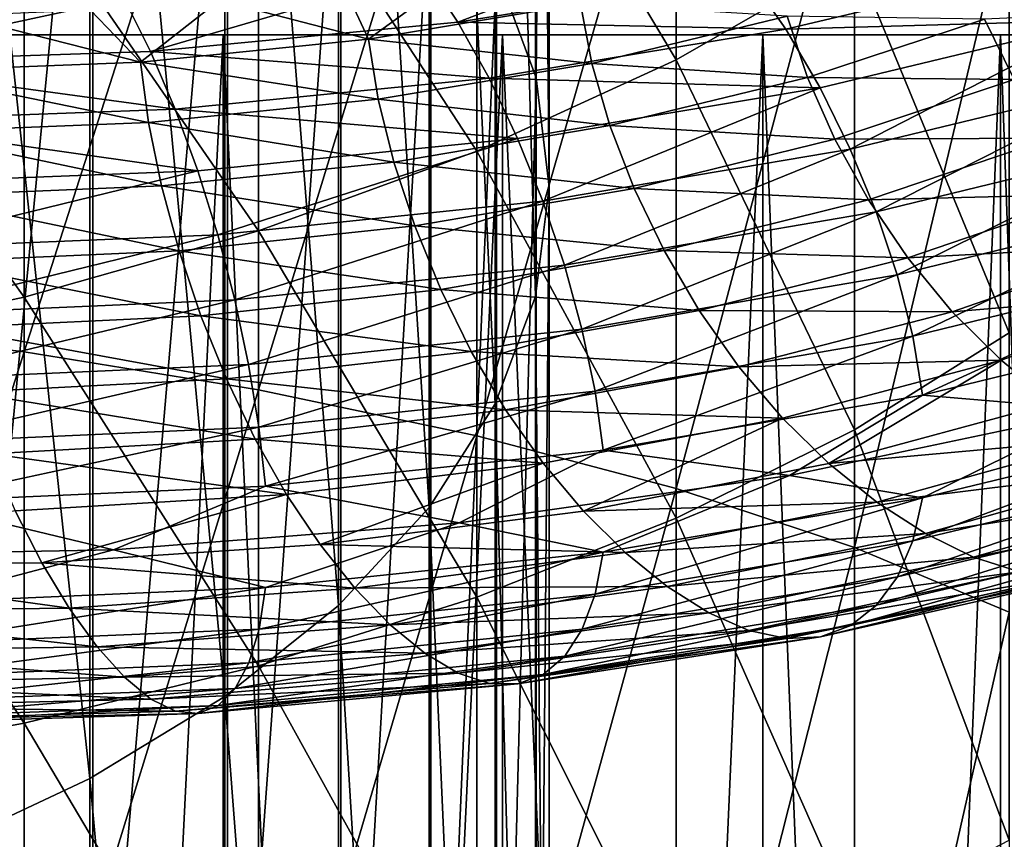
# Model space of a CAD drawing. Header units: metres. Extents: x -44 to 117, y -432 to 89.
# Tile 829 of 1056: x 5.62 to 10.98, y -97.88 to -93.42. Entities that reach past the tile are written whole.
import ezdxf

# ---------------------------------------------------------------- set-up
doc = ezdxf.new("R2010")
doc.units = ezdxf.units.M
doc.layers.add('solid_125568', color=7, linetype='CONTINUOUS')

msp = doc.modelspace()

# ---------------------------------------------------------------- linework, layer by layer
at = {"layer": 'solid_125568'}
for points in [[(8.212955, -93.149376, 917.650391), (8.428726, -93.734444, 916.728455), (8.428726, -85.218338, 911.123474)], [(8.428726, -85.218338, 911.123474), (8.428726, -93.734444, 916.728455), (8.499991, -85.859856, 910.216736)], [(8.499991, -85.859856, 910.216736), (8.499991, -94.329597, 915.790649), (8.425529, -86.501259, 909.310181)], [(8.428726, -93.734444, 916.728455), (8.499991, -94.329597, 915.790649), (8.499991, -85.859856, 910.216736)], [(8.425529, -86.501259, 909.310181), (8.425529, -94.924637, 914.853027), (8.206614, -87.131538, 908.419312)], [(8.499991, -94.329597, 915.790649), (8.425529, -94.924637, 914.853027), (8.425529, -86.501259, 909.310181)], [(8.206614, -87.131538, 908.419312), (8.206614, -95.509369, 913.931641), (7.847002, -87.739899, 907.559509)], [(8.425529, -94.924637, 914.853027), (8.206614, -95.509369, 913.931641), (8.206614, -87.131538, 908.419312)], [(7.847002, -87.739899, 907.559509), (7.847002, -96.073753, 913.042297), (7.352857, -88.31591, 906.745361)], [(8.206614, -95.509369, 913.931641), (7.847002, -96.073753, 913.042297), (7.847002, -87.739899, 907.559509)], [(7.352857, -88.31591, 906.745361), (7.352857, -96.608131, 912.200256), (6.732651, -88.849678, 905.990906)], [(7.847002, -96.073753, 913.042297), (7.352857, -96.608131, 912.200256), (7.352857, -88.31591, 906.745361)], [(6.732651, -88.849678, 905.990906), (6.732651, -97.103333, 911.419983), (5.997018, -89.332085, 905.309082)], [(7.352857, -96.608131, 912.200256), (6.732651, -97.103333, 911.419983), (6.732651, -88.849678, 905.990906)], [(5.997018, -89.332085, 905.309082), (5.997018, -97.550865, 910.714783), (5.158569, -89.754822, 904.711609)], [(6.732651, -97.103333, 911.419983), (5.997018, -97.550865, 910.714783), (5.997018, -89.332085, 905.309082)], [(5.997018, -97.550865, 910.714783), (5.158569, -97.943054, 910.096741), (5.158569, -89.754822, 904.711609)], [(5.178002, -90.711006, 921.492676), (5.178002, -99.743416, 926.80481), (6.01434, -91.104485, 920.87262)], [(4.293628, -95.060318, 184.792084), (4.293628, -90.773773, 186.308319), (5.640489, -90.980545, 186.826462)], [(5.640489, -95.225334, 185.325012), (4.293628, -95.060318, 184.792084), (5.640489, -90.980545, 186.826462)], [(5.640489, -95.225334, 185.325012), (5.640489, -90.980545, 186.826462), (6.916417, -91.241913, 187.48143)], [(5.178002, -99.743416, 926.80481), (6.01434, -100.105247, 926.165771), (6.01434, -91.104485, 920.87262)], [(6.01434, -91.104485, 920.87262), (6.01434, -100.105247, 926.165771), (6.747565, -91.553154, 920.165649)], [(6.916417, -95.433914, 185.998642), (5.640489, -95.225334, 185.325012), (6.916417, -91.241913, 187.48143)], [(6.916417, -95.433914, 185.998642), (6.916417, -91.241913, 187.48143), (8.105368, -91.554573, 188.264954)], [(9.192389, -93.635696, 208.760162), (9.192389, -91.255013, 210.313873), (8.105368, -91.817795, 211.105652)], [(9.192389, -93.635696, 208.760162), (10.163809, -93.078209, 207.826996), (9.192389, -91.255013, 210.313873)], [(6.01434, -100.105247, 926.165771), (6.747565, -100.517822, 925.437134), (6.747565, -91.553154, 920.165649)], [(6.747565, -91.553154, 920.165649), (6.747565, -100.517822, 925.437134), (7.365107, -92.049301, 919.38385)], [(8.105368, -95.683434, 186.804504), (6.916417, -95.433914, 185.998642), (8.105368, -91.554573, 188.264954)], [(8.105368, -95.683434, 186.804504), (8.105368, -91.554573, 188.264954), (9.192389, -91.914612, 189.167191)], [(8.105368, -94.133896, 209.594101), (8.105368, -91.817795, 211.105652), (6.916417, -92.306534, 211.793259)], [(8.105368, -94.133896, 209.594101), (9.192389, -93.635696, 208.760162), (8.105368, -91.817795, 211.105652)], [(9.192389, -95.970764, 187.732452), (8.105368, -95.683434, 186.804504), (9.192389, -91.914612, 189.167191)], [(9.192389, -95.970764, 187.732452), (9.192389, -91.914612, 189.167191), (10.163809, -92.317497, 190.176788)], [(6.747565, -100.517822, 925.437134), (7.365107, -100.974068, 924.631409), (7.365107, -92.049301, 919.38385)], [(7.365107, -92.049301, 919.38385), (7.365107, -100.974068, 924.631409), (7.856378, -92.584442, 918.540588)], [(6.916417, -94.566551, 210.318314), (6.916417, -92.306534, 211.793259), (5.640489, -92.71508, 212.368042)], [(6.916417, -94.566551, 210.318314), (8.105368, -94.133896, 209.594101), (6.916417, -92.306534, 211.793259)], [(10.163809, -96.29229, 188.770844), (9.192389, -95.970764, 187.732452), (10.163809, -92.317497, 190.176788)], [(10.163809, -96.29229, 188.770844), (10.163809, -92.317497, 190.176788), (11.007415, -92.758163, 191.281067)], [(11.007415, -95.12355, 205.359924), (11.007415, -92.468437, 206.806305), (10.163809, -93.078209, 207.826996)], [(7.365107, -100.974068, 924.631409), (7.856378, -101.466164, 923.762329), (7.856378, -92.584442, 918.540588)], [(7.856378, -92.584442, 918.540588), (7.856378, -101.466164, 923.762329), (8.212955, -93.149376, 917.650391)], [(5.640489, -94.928207, 210.923691), (5.640489, -92.71508, 212.368042), (4.293628, -93.038292, 212.822769)], [(5.640489, -94.928207, 210.923691), (6.916417, -94.566551, 210.318314), (5.640489, -92.71508, 212.368042)], [(11.007415, -96.643967, 189.906586), (10.163809, -96.29229, 188.770844), (11.007415, -92.758163, 191.281067)], [(7.819808, -93.152847, 900.682495), (9.366618, -92.909653, 901.629333), (8.0022, -93.430565, 900.449463)], [(9.366618, -92.909653, 901.629333), (9.585118, -93.175262, 901.413818), (8.0022, -93.430565, 900.449463)], [(4.293628, -95.214325, 211.402618), (5.640489, -94.928207, 210.923691), (4.293628, -93.038292, 212.822769)], [(10.163809, -95.650429, 206.425766), (10.163809, -93.078209, 207.826996), (9.192389, -93.635696, 208.760162)], [(9.585118, -93.175262, 901.413818), (11.295938, -93.113365, 902.361145), (9.78995, -93.469696, 901.241699)], [(9.78995, -93.469696, 901.241699), (11.295938, -93.113365, 902.361145), (11.511035, -93.420044, 902.255615)], [(10.163809, -95.650429, 206.425766), (11.007415, -95.12355, 205.359924), (10.163809, -93.078209, 207.826996)], [(6.1842, -93.30265, 899.877014), (7.819808, -93.152847, 900.682495), (6.328412, -93.590363, 899.629883)], [(7.819808, -93.152847, 900.682495), (8.0022, -93.430565, 900.449463), (6.328412, -93.590363, 899.629883)], [(7.515384, -93.52327, 905.373474), (8.038377, -93.142891, 905.610718), (7.382962, -93.238579, 905.126404)], [(7.515384, -93.52327, 905.373474), (8.671852, -93.330505, 906.282532), (8.038377, -93.142891, 905.610718)], [(7.856378, -101.466164, 923.762329), (8.212955, -101.985657, 922.844849), (8.212955, -93.149376, 917.650391)], [(8.0022, -93.430565, 900.449463), (9.585118, -93.175262, 901.413818), (9.78995, -93.469696, 901.241699)], [(8.212955, -93.149376, 917.650391), (8.212955, -101.985657, 922.844849), (8.428726, -93.734444, 916.728455)], [(7.515384, -93.52327, 905.373474), (7.382962, -93.238579, 905.126404), (6.70236, -93.313263, 904.675415)], [(4.477687, -93.352806, 899.220398), (6.1842, -93.30265, 899.877014), (4.582066, -93.648254, 898.962769)], [(6.1842, -93.30265, 899.877014), (6.328412, -93.590363, 899.629883), (4.582066, -93.648254, 898.962769)], [(6.273823, -93.648361, 904.571655), (6.70236, -93.313263, 904.675415), (6.001144, -93.365891, 904.260071)], [(6.273823, -93.648361, 904.571655), (7.515384, -93.52327, 905.373474), (6.70236, -93.313263, 904.675415)], [(8.732828, -93.655853, 906.409241), (8.671852, -93.330505, 906.282532), (7.515384, -93.52327, 905.373474)], [(8.732828, -93.655853, 906.409241), (9.797808, -93.398979, 907.4245), (8.671852, -93.330505, 906.282532)], [(6.273823, -93.648361, 904.571655), (6.001144, -93.365891, 904.260071), (5.281091, -93.395805, 903.880859)], [(11.034492, -93.742737, 908.69696), (11.887277, -93.368225, 909.91333), (10.871567, -93.414619, 908.634216)], [(4.961021, -93.700172, 903.884216), (6.273823, -93.648361, 904.571655), (5.281091, -93.395805, 903.880859)], [(6.328412, -93.590363, 899.629883), (8.0022, -93.430565, 900.449463), (8.173117, -93.736015, 900.260925)], [(8.0022, -93.430565, 900.449463), (9.78995, -93.469696, 901.241699), (8.173117, -93.736015, 900.260925)], [(9.908066, -93.732437, 907.515808), (9.797808, -93.398979, 907.4245), (8.732828, -93.655853, 906.409241)], [(9.78995, -93.469696, 901.241699), (11.511035, -93.420044, 902.255615), (9.976252, -93.787598, 901.118347)], [(9.908066, -93.732437, 907.515808), (10.871567, -93.414619, 908.634216), (9.797808, -93.398979, 907.4245)], [(11.034492, -93.742737, 908.69696), (10.871567, -93.414619, 908.634216), (9.908066, -93.732437, 907.515808)], [(9.976252, -93.787598, 901.118347), (11.511035, -93.420044, 902.255615), (10.141137, -94.121613, 901.044495)], [(11.511035, -93.420044, 902.255615), (11.701418, -93.74456, 902.197754), (10.141137, -94.121613, 901.044495)], [(5.119228, -93.5, 324.369781), (6.725083, -93.5, 325.034912), (5.119326, -125.699997, 324.369812)], [(5.119228, -93.5, 324.369781), (5.119241, -93.5, 353.630219), (6.725101, -93.5, 352.965057)], [(5.119228, -93.5, 324.369781), (6.725101, -93.5, 352.965057), (6.725083, -93.5, 325.034912)], [(6.725101, -93.5, 352.965057), (5.119241, -93.5, 353.630219), (5.119326, -125.699997, 353.630188)], [(6.725083, -93.5, 325.034912), (6.725198, -125.699997, 325.034973), (5.119326, -125.699997, 324.369812)], [(6.725101, -93.5, 352.965057), (5.119326, -125.699997, 353.630188), (6.725198, -125.699997, 352.965027)], [(6.725083, -93.5, 325.034912), (8.24653, -93.5, 325.875793), (6.725198, -125.699997, 325.034973)], [(6.725083, -93.5, 325.034912), (6.725101, -93.5, 352.965057), (8.246551, -93.5, 352.124207)], [(6.725083, -93.5, 325.034912), (8.246551, -93.5, 352.124207), (8.24653, -93.5, 325.875793)], [(6.725101, -93.5, 352.965057), (6.725198, -125.699997, 352.965027), (8.246497, -125.699997, 352.124237)], [(8.246551, -93.5, 352.124207), (6.725101, -93.5, 352.965057), (8.246497, -125.699997, 352.124237)], [(8.24653, -93.5, 325.875793), (8.246497, -125.699997, 325.875763), (6.725198, -125.699997, 325.034973)], [(8.173117, -93.736015, 900.260925), (9.78995, -93.469696, 901.241699), (9.976252, -93.787598, 901.118347)], [(9.664206, -93.5, 326.881714), (9.664092, -125.699997, 326.881622), (8.246497, -125.699997, 325.875763)], [(8.24653, -93.5, 325.875793), (9.664206, -93.5, 326.881714), (8.246497, -125.699997, 325.875763)], [(8.246551, -93.5, 352.124207), (8.246497, -125.699997, 352.124237), (9.664092, -125.699997, 351.118378)], [(8.24653, -93.5, 325.875793), (8.246551, -93.5, 352.124207), (9.664222, -93.5, 351.118286)], [(8.24653, -93.5, 325.875793), (9.664222, -93.5, 351.118286), (9.664206, -93.5, 326.881714)], [(9.664222, -93.5, 351.118286), (8.246551, -93.5, 352.124207), (9.664092, -125.699997, 351.118378)], [(10.960142, -93.5, 328.039825), (10.960155, -125.699997, 328.039856), (9.664092, -125.699997, 326.881622)], [(9.664206, -93.5, 326.881714), (10.960142, -93.5, 328.039825), (9.664092, -125.699997, 326.881622)], [(9.664222, -93.5, 351.118286), (9.664092, -125.699997, 351.118378), (10.960155, -125.699997, 349.960144)], [(9.664206, -93.5, 326.881714), (9.664222, -93.5, 351.118286), (10.960155, -93.5, 349.960144)], [(9.664206, -93.5, 326.881714), (10.960155, -93.5, 349.960144), (10.960142, -93.5, 328.039825)], [(10.960155, -93.5, 349.960144), (9.664222, -93.5, 351.118286), (10.960155, -125.699997, 349.960144)], [(10.960142, -93.5, 328.039825), (12.118269, -93.5, 329.335754), (10.960155, -125.699997, 328.039856)], [(10.960142, -93.5, 328.039825), (10.960155, -93.5, 349.960144), (12.118285, -93.5, 348.664215)], [(10.960142, -93.5, 328.039825), (12.118285, -93.5, 348.664215), (12.118269, -93.5, 329.335754)], [(12.118269, -93.5, 329.335754), (12.118388, -125.699997, 329.335907), (10.960155, -125.699997, 328.039856)], [(10.960155, -93.5, 349.960144), (10.960155, -125.699997, 349.960144), (12.118388, -125.699997, 348.664093)], [(12.118285, -93.5, 348.664215), (10.960155, -93.5, 349.960144), (12.118388, -125.699997, 348.664093)], [(7.568223, -93.850418, 905.494812), (7.515384, -93.52327, 905.373474), (6.273823, -93.648361, 904.571655)], [(7.568223, -93.850418, 905.494812), (8.732828, -93.655853, 906.409241), (7.515384, -93.52327, 905.373474)], [(4.582066, -93.648254, 898.962769), (6.328412, -93.590363, 899.629883), (6.463472, -93.9049, 899.42804)], [(6.328412, -93.590363, 899.629883), (8.173117, -93.736015, 900.260925), (6.463472, -93.9049, 899.42804)], [(4.582066, -93.648254, 898.962769), (6.463472, -93.9049, 899.42804), (4.679722, -93.96981, 898.750977)], [(6.317929, -93.977036, 904.688538), (6.273823, -93.648361, 904.571655), (4.961021, -93.700172, 903.884216)], [(6.317929, -93.977036, 904.688538), (7.568223, -93.850418, 905.494812), (6.273823, -93.648361, 904.571655)], [(8.83114, -93.993828, 906.490906), (8.732828, -93.655853, 906.409241), (7.568223, -93.850418, 905.494812)], [(9.192389, -96.132133, 207.400223), (9.192389, -93.635696, 208.760162), (8.105368, -94.133896, 209.594101)], [(8.83114, -93.993828, 906.490906), (9.908066, -93.732437, 907.515808), (8.732828, -93.655853, 906.409241)], [(9.192389, -96.132133, 207.400223), (10.163809, -95.650429, 206.425766), (9.192389, -93.635696, 208.760162)], [(4.995892, -94.03006, 903.997559), (6.317929, -93.977036, 904.688538), (4.961021, -93.700172, 903.884216)], [(6.463472, -93.9049, 899.42804), (8.173117, -93.736015, 900.260925), (8.328512, -94.063576, 900.122437)], [(8.173117, -93.736015, 900.260925), (9.976252, -93.787598, 901.118347), (8.328512, -94.063576, 900.122437)], [(8.212955, -101.985657, 922.844849), (8.428726, -102.523666, 921.894714), (8.428726, -93.734444, 916.728455)], [(8.428726, -93.734444, 916.728455), (8.428726, -102.523666, 921.894714), (8.499991, -94.329597, 915.790649)], [(10.056606, -94.068054, 907.56427), (9.908066, -93.732437, 907.515808), (8.83114, -93.993828, 906.490906)], [(10.056606, -94.068054, 907.56427), (11.034492, -93.742737, 908.69696), (9.908066, -93.732437, 907.515808)], [(11.235492, -94.062698, 908.718811), (11.034492, -93.742737, 908.69696), (10.056606, -94.068054, 907.56427)], [(10.141137, -94.121613, 901.044495), (11.701418, -93.74456, 902.197754), (10.282115, -94.46386, 901.019775)], [(11.701418, -93.74456, 902.197754), (11.864168, -94.079163, 902.186829), (10.282115, -94.46386, 901.019775)], [(8.328512, -94.063576, 900.122437), (9.976252, -93.787598, 901.118347), (8.466034, -94.405739, 900.035095)], [(9.976252, -93.787598, 901.118347), (10.141137, -94.121613, 901.044495), (8.466034, -94.405739, 900.035095)], [(7.653465, -94.192383, 905.568054), (7.568223, -93.850418, 905.494812), (6.317929, -93.977036, 904.688538)], [(7.653465, -94.192383, 905.568054), (8.83114, -93.993828, 906.490906), (7.568223, -93.850418, 905.494812)], [(4.679722, -93.96981, 898.750977), (6.463472, -93.9049, 899.42804), (6.586198, -94.240402, 899.277405)], [(6.463472, -93.9049, 899.42804), (8.328512, -94.063576, 900.122437), (6.586198, -94.240402, 899.277405)], [(4.679722, -93.96981, 898.750977), (6.586198, -94.240402, 899.277405), (4.768371, -94.311447, 898.591309)], [(6.389136, -94.322403, 904.7547), (6.317929, -93.977036, 904.688538), (4.995892, -94.03006, 903.997559)], [(6.389136, -94.322403, 904.7547), (7.653465, -94.192383, 905.568054), (6.317929, -93.977036, 904.688538)], [(5.052255, -94.378212, 904.058105), (6.389136, -94.322403, 904.7547), (4.995892, -94.03006, 903.997559)], [(8.963593, -94.336235, 906.526489), (8.83114, -93.993828, 906.490906), (7.653465, -94.192383, 905.568054)], [(8.963593, -94.336235, 906.526489), (10.056606, -94.068054, 907.56427), (8.83114, -93.993828, 906.490906)], [(6.586198, -94.240402, 899.277405), (8.328512, -94.063576, 900.122437), (6.694794, -94.589279, 899.17926)], [(8.328512, -94.063576, 900.122437), (8.466034, -94.405739, 900.035095), (6.694794, -94.589279, 899.17926)], [(10.239845, -94.397812, 907.568604), (10.056606, -94.068054, 907.56427), (8.963593, -94.336235, 906.526489)], [(10.239845, -94.397812, 907.568604), (11.235492, -94.062698, 908.718811), (10.056606, -94.068054, 907.56427)], [(11.470682, -94.366676, 908.698242), (11.235492, -94.062698, 908.718811), (10.239845, -94.397812, 907.568604)], [(10.282115, -94.46386, 901.019775), (11.864168, -94.079163, 902.186829), (10.396511, -94.806526, 901.043701)], [(11.864168, -94.079163, 902.186829), (11.996197, -94.416145, 902.222168), (10.396511, -94.806526, 901.043701)], [(8.105368, -96.562607, 208.271057), (8.105368, -94.133896, 209.594101), (6.916417, -94.566551, 210.318314)], [(8.105368, -96.562607, 208.271057), (9.192389, -96.132133, 207.400223), (8.105368, -94.133896, 209.594101)], [(8.466034, -94.405739, 900.035095), (10.141137, -94.121613, 901.044495), (8.583644, -94.754555, 899.998718)], [(10.141137, -94.121613, 901.044495), (10.282115, -94.46386, 901.019775), (8.583644, -94.754555, 899.998718)], [(7.768322, -94.540802, 905.592529), (7.653465, -94.192383, 905.568054), (6.389136, -94.322403, 904.7547)], [(7.768322, -94.540802, 905.592529), (8.963593, -94.336235, 906.526489), (7.653465, -94.192383, 905.568054)], [(4.768371, -94.311447, 898.591309), (6.586198, -94.240402, 899.277405), (4.846797, -94.665474, 898.485107)], [(6.586198, -94.240402, 899.277405), (6.694794, -94.589279, 899.17926), (4.846797, -94.665474, 898.485107)], [(6.485095, -94.675987, 904.769714), (6.389136, -94.322403, 904.7547), (5.052255, -94.378212, 904.058105)], [(6.485095, -94.675987, 904.769714), (7.768322, -94.540802, 905.592529), (6.389136, -94.322403, 904.7547)], [(9.126975, -94.674896, 906.515137), (8.963593, -94.336235, 906.526489), (7.768322, -94.540802, 905.592529)], [(8.499991, -94.329597, 915.790649), (8.499991, -103.070953, 920.928162), (8.425529, -94.924637, 914.853027)], [(8.428726, -102.523666, 921.894714), (8.499991, -103.070953, 920.928162), (8.499991, -94.329597, 915.790649)], [(9.126975, -94.674896, 906.515137), (10.239845, -94.397812, 907.568604), (8.963593, -94.336235, 906.526489)], [(5.128226, -94.736031, 904.065552), (6.485095, -94.675987, 904.769714), (5.052255, -94.378212, 904.058105)], [(6.694794, -94.589279, 899.17926), (8.466034, -94.405739, 900.035095), (6.787701, -94.943489, 899.133545)], [(8.466034, -94.405739, 900.035095), (8.583644, -94.754555, 899.998718), (6.787701, -94.943489, 899.133545)], [(10.45423, -94.713715, 907.527649), (10.239845, -94.397812, 907.568604), (9.126975, -94.674896, 906.515137)], [(10.45423, -94.713715, 907.527649), (11.470682, -94.366676, 908.698242), (10.239845, -94.397812, 907.568604)], [(11.73632, -94.646797, 908.633789), (11.470682, -94.366676, 908.698242), (10.45423, -94.713715, 907.527649)], [(8.583644, -94.754555, 899.998718), (10.282115, -94.46386, 901.019775), (8.679111, -95.102097, 900.013062)], [(10.282115, -94.46386, 901.019775), (10.396511, -94.806526, 901.043701), (8.679111, -95.102097, 900.013062)], [(10.396511, -94.806526, 901.043701), (11.996197, -94.416145, 902.222168), (10.481579, -95.141792, 901.115662)], [(11.996197, -94.416145, 902.222168), (12.094349, -94.747818, 902.302856), (10.481579, -95.141792, 901.115662)], [(6.916417, -96.936447, 209.027298), (6.916417, -94.566551, 210.318314), (5.640489, -94.928207, 210.923691)], [(7.909981, -94.887344, 905.567444), (7.768322, -94.540802, 905.592529), (6.485095, -94.675987, 904.769714)], [(6.916417, -96.936447, 209.027298), (8.105368, -96.562607, 208.271057), (6.916417, -94.566551, 210.318314)], [(7.909981, -94.887344, 905.567444), (9.126975, -94.674896, 906.515137), (7.768322, -94.540802, 905.592529)], [(4.846797, -94.665474, 898.485107), (6.694794, -94.589279, 899.17926), (4.913935, -95.023819, 898.432434)], [(6.694794, -94.589279, 899.17926), (6.787701, -94.943489, 899.133545), (4.913935, -95.023819, 898.432434)], [(6.603426, -95.029305, 904.733032), (6.485095, -94.675987, 904.769714), (5.128226, -94.736031, 904.065552)], [(6.603426, -95.029305, 904.733032), (7.909981, -94.887344, 905.567444), (6.485095, -94.675987, 904.769714)], [(9.3181, -95.001617, 906.455933), (9.126975, -94.674896, 906.515137), (7.909981, -94.887344, 905.567444)], [(9.3181, -95.001617, 906.455933), (10.45423, -94.713715, 907.527649), (9.126975, -94.674896, 906.515137)], [(10.696363, -95.00769, 907.440247), (11.73632, -94.646797, 908.633789), (10.45423, -94.713715, 907.527649)], [(12.028076, -94.895988, 908.52533), (11.73632, -94.646797, 908.633789), (10.696363, -95.00769, 907.440247)], [(10.696363, -95.00769, 907.440247), (10.45423, -94.713715, 907.527649), (9.3181, -95.001617, 906.455933)], [(5.221888, -95.094917, 904.019592), (6.603426, -95.029305, 904.733032), (5.128226, -94.736031, 904.065552)], [(6.787701, -94.943489, 899.133545), (8.583644, -94.754555, 899.998718), (6.863157, -95.295013, 899.140137)], [(8.583644, -94.754555, 899.998718), (8.679111, -95.102097, 900.013062), (6.863157, -95.295013, 899.140137)], [(10.481579, -95.141792, 901.115662), (12.094349, -94.747818, 902.302856), (10.534581, -95.461845, 901.235168)], [(12.094349, -94.747818, 902.302856), (12.155478, -95.06649, 902.42804), (10.534581, -95.461845, 901.235168)], [(8.679111, -95.102097, 900.013062), (10.396511, -94.806526, 901.043701), (8.750133, -95.44043, 900.077759)], [(10.396511, -94.806526, 901.043701), (10.481579, -95.141792, 901.115662), (8.750133, -95.44043, 900.077759)], [(8.075665, -95.223663, 905.492188), (7.909981, -94.887344, 905.567444), (6.603426, -95.029305, 904.733032)], [(8.075665, -95.223663, 905.492188), (9.3181, -95.001617, 906.455933), (7.909981, -94.887344, 905.567444)], [(5.640489, -97.24894, 209.65947), (5.640489, -94.928207, 210.923691), (4.293628, -95.214325, 211.402618)], [(4.913935, -95.023819, 898.432434), (6.787701, -94.943489, 899.133545), (4.968515, -95.378403, 898.433411)], [(6.787701, -94.943489, 899.133545), (6.863157, -95.295013, 899.140137), (4.968515, -95.378403, 898.433411)], [(5.640489, -97.24894, 209.65947), (6.916417, -96.936447, 209.027298), (5.640489, -94.928207, 210.923691)], [(8.425529, -94.924637, 914.853027), (8.425529, -103.618134, 919.961792), (8.206614, -95.509369, 913.931641)], [(8.499991, -103.070953, 920.928162), (8.425529, -103.618134, 919.961792), (8.425529, -94.924637, 914.853027)], [(10.962323, -95.272446, 907.306702), (12.028076, -94.895988, 908.52533), (10.696363, -95.00769, 907.440247)], [(11.245738, -95.50383, 907.131531), (12.028076, -94.895988, 908.52533), (10.962323, -95.272446, 907.306702)], [(9.533956, -95.308174, 906.347961), (9.3181, -95.001617, 906.455933), (8.075665, -95.223663, 905.492188)], [(9.533956, -95.308174, 906.347961), (10.696363, -95.00769, 907.440247), (9.3181, -95.001617, 906.455933)], [(6.741794, -95.373871, 904.644287), (6.603426, -95.029305, 904.733032), (5.221888, -95.094917, 904.019592)], [(6.741794, -95.373871, 904.644287), (8.075665, -95.223663, 905.492188), (6.603426, -95.029305, 904.733032)], [(10.962323, -95.272446, 907.306702), (10.696363, -95.00769, 907.440247), (9.533956, -95.308174, 906.347961)], [(4.293628, -99.453629, 183.620697), (4.293628, -95.060318, 184.792084), (5.640489, -95.225334, 185.325012)], [(5.331367, -95.446281, 903.919983), (6.741794, -95.373871, 904.644287), (5.221888, -95.094917, 904.019592)], [(6.863157, -95.295013, 899.140137), (8.679111, -95.102097, 900.013062), (6.919324, -95.635857, 899.199036)], [(8.679111, -95.102097, 900.013062), (8.750133, -95.44043, 900.077759), (6.919324, -95.635857, 899.199036)], [(10.534581, -95.461845, 901.235168), (12.155478, -95.06649, 902.42804), (11.500179, -95.543236, 902.069275)], [(8.750133, -95.44043, 900.077759), (10.481579, -95.141792, 901.115662), (8.794408, -95.761642, 900.192505)], [(10.481579, -95.141792, 901.115662), (10.534581, -95.461845, 901.235168), (8.794408, -95.761642, 900.192505)], [(11.007415, -97.88504, 204.128723), (11.007415, -95.12355, 205.359924), (10.163809, -95.650429, 206.425766)], [(4.293628, -97.49617, 210.159576), (5.640489, -97.24894, 209.65947), (4.293628, -95.214325, 211.402618)], [(5.640489, -99.575844, 184.165024), (4.293628, -99.453629, 183.620697), (5.640489, -95.225334, 185.325012)], [(5.640489, -99.575844, 184.165024), (5.640489, -95.225334, 185.325012), (6.916417, -95.433914, 185.998642)], [(8.262781, -95.541374, 905.366272), (8.075665, -95.223663, 905.492188), (6.741794, -95.373871, 904.644287)], [(8.262781, -95.541374, 905.366272), (9.533956, -95.308174, 906.347961), (8.075665, -95.223663, 905.492188)], [(4.968515, -95.378403, 898.433411), (6.863157, -95.295013, 899.140137), (5.009184, -95.72113, 898.488037)], [(6.863157, -95.295013, 899.140137), (6.919324, -95.635857, 899.199036), (5.009184, -95.72113, 898.488037)], [(9.771076, -95.587067, 906.191833), (9.533956, -95.308174, 906.347961), (8.262781, -95.541374, 905.366272)], [(9.771076, -95.587067, 906.191833), (10.962323, -95.272446, 907.306702), (9.533956, -95.308174, 906.347961)], [(10.023782, -95.833809, 905.992737), (10.962323, -95.272446, 907.306702), (9.771076, -95.587067, 906.191833)], [(10.023782, -95.833809, 905.992737), (11.245738, -95.50383, 907.131531), (10.962323, -95.272446, 907.306702)], [(6.898051, -95.701187, 904.503113), (6.741794, -95.373871, 904.644287), (5.331367, -95.446281, 903.919983)], [(6.898051, -95.701187, 904.503113), (8.262781, -95.541374, 905.366272), (6.741794, -95.373871, 904.644287)], [(5.454991, -95.781517, 903.766541), (6.898051, -95.701187, 904.503113), (5.331367, -95.446281, 903.919983)], [(6.916417, -99.730331, 184.853088), (5.640489, -99.575844, 184.165024), (6.916417, -95.433914, 185.998642)], [(6.916417, -99.730331, 184.853088), (6.916417, -95.433914, 185.998642), (8.105368, -95.683434, 186.804504)], [(6.919324, -95.635857, 899.199036), (8.750133, -95.44043, 900.077759), (6.95437, -95.957993, 899.309998)], [(8.750133, -95.44043, 900.077759), (8.794408, -95.761642, 900.192505), (6.95437, -95.957993, 899.309998)], [(8.794408, -95.761642, 900.192505), (10.534581, -95.461845, 901.235168), (9.80896, -95.900581, 900.928406)], [(10.534581, -95.461845, 901.235168), (11.500179, -95.543236, 902.069275), (9.80896, -95.900581, 900.928406)], [(8.206614, -95.509369, 913.931641), (8.206614, -104.15583, 919.012207), (7.847002, -96.073753, 913.042297)], [(8.425529, -103.618134, 919.961792), (8.206614, -104.15583, 919.012207), (8.206614, -95.509369, 913.931641)], [(11.539446, -95.698509, 906.92041), (11.245738, -95.50383, 907.131531), (10.023782, -95.833809, 905.992737)], [(8.468356, -95.832817, 905.19043), (8.262781, -95.541374, 905.366272), (6.898051, -95.701187, 904.503113)], [(8.468356, -95.832817, 905.19043), (9.771076, -95.587067, 906.191833), (8.262781, -95.541374, 905.366272)], [(8.687468, -96.093201, 904.970337), (9.771076, -95.587067, 906.191833), (8.468356, -95.832817, 905.19043)], [(8.687468, -96.093201, 904.970337), (10.023782, -95.833809, 905.992737), (9.771076, -95.587067, 906.191833)], [(9.80896, -95.900581, 900.928406), (11.500179, -95.543236, 902.069275), (10.534919, -96.020996, 901.606384)], [(11.500179, -95.543236, 902.069275), (12.155917, -95.629677, 902.800476), (10.534919, -96.020996, 901.606384)], [(5.009184, -95.72113, 898.488037), (6.919324, -95.635857, 899.199036), (5.034599, -96.043938, 898.596252)], [(6.919324, -95.635857, 899.199036), (6.95437, -95.957993, 899.309998), (5.034599, -96.043938, 898.596252)], [(12.155917, -95.629677, 902.800476), (12.095407, -95.869415, 903.044861), (10.482453, -96.255165, 901.855042)], [(10.534919, -96.020996, 901.606384), (12.155917, -95.629677, 902.800476), (10.482453, -96.255165, 901.855042)], [(8.105368, -99.915146, 185.676193), (6.916417, -99.730331, 184.853088), (8.105368, -95.683434, 186.804504)], [(8.105368, -99.915146, 185.676193), (8.105368, -95.683434, 186.804504), (9.192389, -95.970764, 187.732452)], [(10.163809, -98.325699, 205.233002), (10.163809, -95.650429, 206.425766), (9.192389, -96.132133, 207.400223)], [(10.285645, -96.044708, 905.756897), (11.539446, -95.698509, 906.92041), (10.023782, -95.833809, 905.992737)], [(10.163809, -98.325699, 205.233002), (11.007415, -97.88504, 204.128723), (10.163809, -95.650429, 206.425766)], [(11.836289, -95.85318, 906.678894), (11.539446, -95.698509, 906.92041), (10.285645, -96.044708, 905.756897)], [(7.069753, -96.003441, 904.310547), (6.898051, -95.701187, 904.503113), (5.454991, -95.781517, 903.766541)], [(7.069753, -96.003441, 904.310547), (8.468356, -95.832817, 905.19043), (6.898051, -95.701187, 904.503113)], [(5.590869, -96.092697, 903.560486), (7.069753, -96.003441, 904.310547), (5.454991, -95.781517, 903.766541)], [(6.95437, -95.957993, 899.309998), (8.794408, -95.761642, 900.192505), (8.009981, -96.156837, 899.94751)], [(8.794408, -95.761642, 900.192505), (9.80896, -95.900581, 900.928406), (8.009981, -96.156837, 899.94751)], [(7.25279, -96.275581, 904.072693), (8.468356, -95.832817, 905.19043), (7.069753, -96.003441, 904.310547)], [(7.25279, -96.275581, 904.072693), (8.687468, -96.093201, 904.970337), (8.468356, -95.832817, 905.19043)], [(10.285645, -96.044708, 905.756897), (10.023782, -95.833809, 905.992737), (8.687468, -96.093201, 904.970337)], [(10.550245, -96.216064, 905.490479), (11.836289, -95.85318, 906.678894), (10.285645, -96.044708, 905.756897)], [(12.129273, -95.964493, 906.412842), (11.836289, -95.85318, 906.678894), (10.550245, -96.216064, 905.490479)], [(8.009981, -96.156837, 899.94751), (9.80896, -95.900581, 900.928406), (8.79464, -96.317261, 900.562744)], [(9.80896, -95.900581, 900.928406), (10.534919, -96.020996, 901.606384), (8.79464, -96.317261, 900.562744)], [(12.095407, -95.869415, 903.044861), (11.997935, -96.073257, 903.318787), (10.398, -96.451424, 902.136292)], [(10.482453, -96.255165, 901.855042), (12.095407, -95.869415, 903.044861), (10.398, -96.451424, 902.136292)], [(5.034599, -96.043938, 898.596252), (6.95437, -95.957993, 899.309998), (6.126287, -96.304825, 899.13623)], [(6.95437, -95.957993, 899.309998), (8.009981, -96.156837, 899.94751), (6.126287, -96.304825, 899.13623)], [(10.811335, -96.34417, 905.19989), (12.129273, -95.964493, 906.412842), (10.550245, -96.216064, 905.490479)], [(12.411613, -96.028999, 906.128174), (12.129273, -95.964493, 906.412842), (10.811335, -96.34417, 905.19989)], [(5.735754, -96.374565, 903.308228), (7.069753, -96.003441, 904.310547), (5.590869, -96.092697, 903.560486)], [(5.735754, -96.374565, 903.308228), (7.25279, -96.275581, 904.072693), (7.069753, -96.003441, 904.310547)], [(9.192389, -100.127953, 186.624023), (8.105368, -99.915146, 185.676193), (9.192389, -95.970764, 187.732452)], [(10.534919, -96.020996, 901.606384), (10.482453, -96.255165, 901.855042), (8.750813, -96.5466, 900.815125)], [(8.79464, -96.317261, 900.562744), (10.534919, -96.020996, 901.606384), (8.750813, -96.5466, 900.815125)], [(9.192389, -100.127953, 186.624023), (9.192389, -95.970764, 187.732452), (10.163809, -96.29229, 188.770844)], [(5.034599, -96.043938, 898.596252), (6.126287, -96.304825, 899.13623), (4.165094, -96.340096, 898.494751)], [(7.847002, -96.073753, 913.042297), (7.847002, -104.674828, 918.095642), (7.352857, -96.608131, 912.200256)], [(8.206614, -104.15583, 919.012207), (7.847002, -104.674828, 918.095642), (7.847002, -96.073753, 913.042297)], [(8.9145, -96.318489, 904.712769), (10.285645, -96.044708, 905.756897), (8.687468, -96.093201, 904.970337)], [(10.550245, -96.216064, 905.490479), (10.285645, -96.044708, 905.756897), (8.9145, -96.318489, 904.712769)], [(11.997935, -96.073257, 903.318787), (11.866529, -96.237488, 903.615356), (10.284166, -96.6063, 902.442993)], [(10.398, -96.451424, 902.136292), (11.997935, -96.073257, 903.318787), (10.284166, -96.6063, 902.442993)], [(11.062901, -96.425217, 904.891785), (12.411613, -96.028999, 906.128174), (10.811335, -96.34417, 905.19989)], [(4.152955, -96.384499, 902.684021), (5.735754, -96.374565, 903.308228), (5.590869, -96.092697, 903.560486)], [(8.9145, -96.318489, 904.712769), (8.687468, -96.093201, 904.970337), (7.25279, -96.275581, 904.072693)], [(6.126287, -96.304825, 899.13623), (8.009981, -96.156837, 899.94751), (6.954494, -96.510605, 899.679688)], [(8.009981, -96.156837, 899.94751), (8.79464, -96.317261, 900.562744), (6.954494, -96.510605, 899.679688)], [(9.192389, -98.728584, 206.242599), (9.192389, -96.132133, 207.400223), (8.105368, -96.562607, 208.271057)], [(9.192389, -98.728584, 206.242599), (10.163809, -98.325699, 205.233002), (9.192389, -96.132133, 207.400223)], [(9.143837, -96.504669, 904.424561), (10.550245, -96.216064, 905.490479), (8.9145, -96.318489, 904.712769)], [(10.811335, -96.34417, 905.19989), (10.550245, -96.216064, 905.490479), (9.143837, -96.504669, 904.424561)], [(7.44242, -96.513298, 903.796753), (7.25279, -96.275581, 904.072693), (5.735754, -96.374565, 903.308228)], [(7.44242, -96.513298, 903.796753), (8.9145, -96.318489, 904.712769), (7.25279, -96.275581, 904.072693)], [(10.482453, -96.255165, 901.855042), (10.398, -96.451424, 902.136292), (8.680334, -96.736305, 901.1026)], [(8.750813, -96.5466, 900.815125), (10.482453, -96.255165, 901.855042), (8.680334, -96.736305, 901.1026)], [(11.866529, -96.237488, 903.615356), (11.704193, -96.358406, 903.927734), (10.143538, -96.716309, 902.768127)], [(10.284166, -96.6063, 902.442993), (11.866529, -96.237488, 903.615356), (10.143538, -96.716309, 902.768127)], [(4.165094, -96.340096, 898.494751), (6.126287, -96.304825, 899.13623), (5.034614, -96.594109, 898.965698)], [(6.126287, -96.304825, 899.13623), (6.954494, -96.510605, 899.679688), (5.034614, -96.594109, 898.965698)], [(8.79464, -96.317261, 900.562744), (8.750813, -96.5466, 900.815125), (6.919805, -96.735909, 899.93512)], [(6.954494, -96.510605, 899.679688), (8.79464, -96.317261, 900.562744), (6.919805, -96.735909, 899.93512)], [(9.143837, -96.504669, 904.424561), (8.9145, -96.318489, 904.712769), (7.44242, -96.513298, 903.796753)], [(10.163809, -100.366089, 187.684631), (9.192389, -100.127953, 186.624023), (10.163809, -96.29229, 188.770844)], [(10.163809, -100.366089, 187.684631), (10.163809, -96.29229, 188.770844), (11.007415, -96.643967, 189.906586)], [(5.885827, -96.622543, 903.017395), (5.735754, -96.374565, 903.308228), (4.152955, -96.384499, 902.684021)], [(4.261751, -96.640465, 902.382019), (5.885827, -96.622543, 903.017395), (4.152955, -96.384499, 902.684021)], [(5.885827, -96.622543, 903.017395), (7.44242, -96.513298, 903.796753), (5.735754, -96.374565, 903.308228)], [(9.370053, -96.647682, 904.112549), (10.811335, -96.34417, 905.19989), (9.143837, -96.504669, 904.424561)], [(11.062901, -96.425217, 904.891785), (10.811335, -96.34417, 905.19989), (9.370053, -96.647682, 904.112549)], [(11.704193, -96.358406, 903.927734), (11.513963, -96.432289, 904.249084), (9.978736, -96.777969, 903.104675)], [(10.143538, -96.716309, 902.768127), (11.704193, -96.358406, 903.927734), (9.978736, -96.777969, 903.104675)], [(9.587978, -96.743416, 903.783813), (11.062901, -96.425217, 904.891785), (9.370053, -96.647682, 904.112549)], [(11.298979, -96.455414, 904.572632), (11.062901, -96.425217, 904.891785), (9.587978, -96.743416, 903.783813)], [(11.513963, -96.432289, 904.249084), (11.298979, -96.455414, 904.572632), (9.792487, -96.787773, 903.445557)], [(9.978736, -96.777969, 903.104675), (11.513963, -96.432289, 904.249084), (9.792487, -96.787773, 903.445557)], [(7.633896, -96.712257, 903.48999), (9.143837, -96.504669, 904.424561), (7.44242, -96.513298, 903.796753)], [(9.370053, -96.647682, 904.112549), (9.143837, -96.504669, 904.424561), (7.633896, -96.712257, 903.48999)], [(10.398, -96.451424, 902.136292), (10.284166, -96.6063, 902.442993), (8.585362, -96.883095, 901.41803)], [(8.680334, -96.736305, 901.1026), (10.398, -96.451424, 902.136292), (8.585362, -96.883095, 901.41803)], [(9.792487, -96.787773, 903.445557), (11.298979, -96.455414, 904.572632), (9.587978, -96.743416, 903.783813)], [(6.954494, -96.510605, 899.679688), (6.919805, -96.735909, 899.93512), (5.009458, -96.816231, 899.223572)], [(5.034614, -96.594109, 898.965698), (6.954494, -96.510605, 899.679688), (5.009458, -96.816231, 899.223572)], [(7.633896, -96.712257, 903.48999), (7.44242, -96.513298, 903.796753), (5.885827, -96.622543, 903.017395)], [(8.750813, -96.5466, 900.815125), (8.680334, -96.736305, 901.1026), (6.8641, -96.920166, 900.227783)], [(6.919805, -96.735909, 899.93512), (8.750813, -96.5466, 900.815125), (6.8641, -96.920166, 900.227783)], [(7.352857, -96.608131, 912.200256), (7.352857, -105.166222, 917.227783), (6.732651, -97.103333, 911.419983)], [(8.105368, -99.088623, 207.144836), (8.105368, -96.562607, 208.271057), (6.916417, -96.936447, 209.027298)], [(7.847002, -104.674828, 918.095642), (7.352857, -105.166222, 917.227783), (7.352857, -96.608131, 912.200256)], [(8.105368, -99.088623, 207.144836), (9.192389, -98.728584, 206.242599), (8.105368, -96.562607, 208.271057)], [(10.284166, -96.6063, 902.442993), (10.143538, -96.716309, 902.768127), (8.468035, -96.983688, 901.754028)], [(8.585362, -96.883095, 901.41803), (10.284166, -96.6063, 902.442993), (8.468035, -96.983688, 901.754028)], [(6.03727, -96.832077, 902.695679), (5.885827, -96.622543, 903.017395), (4.261751, -96.640465, 902.382019)], [(4.371424, -96.858208, 902.049011), (6.03727, -96.832077, 902.695679), (4.261751, -96.640465, 902.382019)], [(6.03727, -96.832077, 902.695679), (7.633896, -96.712257, 903.48999), (5.885827, -96.622543, 903.017395)], [(7.82268, -96.868118, 903.15979), (9.370053, -96.647682, 904.112549), (7.633896, -96.712257, 903.48999)], [(9.587978, -96.743416, 903.783813), (9.370053, -96.647682, 904.112549), (7.82268, -96.868118, 903.15979)], [(11.007415, -100.626556, 188.844696), (10.163809, -100.366089, 187.684631), (11.007415, -96.643967, 189.906586)], [(7.82268, -96.868118, 903.15979), (7.633896, -96.712257, 903.48999), (6.03727, -96.832077, 902.695679)], [(10.143538, -96.716309, 902.768127), (9.978736, -96.777969, 903.104675), (8.330524, -97.034782, 902.103455)], [(8.468035, -96.983688, 901.754028), (10.143538, -96.716309, 902.768127), (8.330524, -97.034782, 902.103455)], [(6.919805, -96.735909, 899.93512), (6.8641, -96.920166, 900.227783), (4.969166, -96.996201, 899.520203)], [(5.009458, -96.816231, 899.223572), (6.919805, -96.735909, 899.93512), (4.969166, -96.996201, 899.520203)], [(8.680334, -96.736305, 901.1026), (8.585362, -96.883095, 901.41803), (6.789067, -97.060242, 900.550232)], [(6.8641, -96.920166, 900.227783), (8.680334, -96.736305, 901.1026), (6.789067, -97.060242, 900.550232)], [(8.004496, -96.976524, 902.81366), (9.587978, -96.743416, 903.783813), (7.82268, -96.868118, 903.15979)], [(9.792487, -96.787773, 903.445557), (9.587978, -96.743416, 903.783813), (8.004496, -96.976524, 902.81366)], [(8.17512, -97.033096, 902.459045), (9.792487, -96.787773, 903.445557), (8.004496, -96.976524, 902.81366)], [(9.978736, -96.777969, 903.104675), (9.792487, -96.787773, 903.445557), (8.17512, -97.033096, 902.459045)], [(8.330524, -97.034782, 902.103455), (9.978736, -96.777969, 903.104675), (8.17512, -97.033096, 902.459045)], [(6.186477, -96.998581, 902.350708), (6.03727, -96.832077, 902.695679), (4.371424, -96.858208, 902.049011)], [(4.479343, -97.032974, 901.692932), (6.186477, -96.998581, 902.350708), (4.371424, -96.858208, 902.049011)], [(6.186477, -96.998581, 902.350708), (7.82268, -96.868118, 903.15979), (6.03727, -96.832077, 902.695679)], [(8.004496, -96.976524, 902.81366), (7.82268, -96.868118, 903.15979), (6.186477, -96.998581, 902.350708)], [(6.8641, -96.920166, 900.227783), (6.789067, -97.060242, 900.550232), (4.914933, -97.13102, 899.848145)], [(4.969166, -96.996201, 899.520203), (6.8641, -96.920166, 900.227783), (4.914933, -97.13102, 899.848145)], [(8.585362, -96.883095, 901.41803), (8.468035, -96.983688, 901.754028), (6.696373, -97.153015, 900.895142)], [(6.789067, -97.060242, 900.550232), (8.585362, -96.883095, 901.41803), (6.696373, -97.153015, 900.895142)], [(6.916417, -99.401291, 207.92836), (6.916417, -96.936447, 209.027298), (5.640489, -97.24894, 209.65947)], [(6.330119, -97.11747, 901.990417), (8.004496, -96.976524, 902.81366), (6.186477, -96.998581, 902.350708)], [(8.17512, -97.033096, 902.459045), (8.004496, -96.976524, 902.81366), (6.330119, -97.11747, 901.990417)], [(8.468035, -96.983688, 901.754028), (8.330524, -97.034782, 902.103455), (6.587718, -97.195358, 901.255066)], [(6.696373, -97.153015, 900.895142), (8.468035, -96.983688, 901.754028), (6.587718, -97.195358, 901.255066)], [(6.916417, -99.401291, 207.92836), (8.105368, -99.088623, 207.144836), (6.916417, -96.936447, 209.027298)], [(6.330119, -97.11747, 901.990417), (6.186477, -96.998581, 902.350708), (4.479343, -97.032974, 901.692932)], [(4.583166, -97.160019, 901.32196), (6.330119, -97.11747, 901.990417), (4.479343, -97.032974, 901.692932)], [(6.464922, -97.184143, 901.62262), (8.17512, -97.033096, 902.459045), (6.330119, -97.11747, 901.990417)], [(8.330524, -97.034782, 902.103455), (8.17512, -97.033096, 902.459045), (6.464922, -97.184143, 901.62262)], [(6.587718, -97.195358, 901.255066), (8.330524, -97.034782, 902.103455), (6.464922, -97.184143, 901.62262)], [(6.789067, -97.060242, 900.550232), (6.696373, -97.153015, 900.895142), (4.847935, -97.21769, 900.199768)], [(4.914933, -97.13102, 899.848145), (6.789067, -97.060242, 900.550232), (4.847935, -97.21769, 900.199768)], [(6.464922, -97.184143, 901.62262), (6.330119, -97.11747, 901.990417), (4.583166, -97.160019, 901.32196)], [(6.732651, -97.103333, 911.419983), (6.732651, -105.62159, 916.423584), (5.997018, -97.550865, 910.714783)], [(7.352857, -105.166222, 917.227783), (6.732651, -105.62159, 916.423584), (6.732651, -97.103333, 911.419983)], [(4.680602, -97.234566, 900.944214), (6.464922, -97.184143, 901.62262), (4.583166, -97.160019, 901.32196)], [(6.587718, -97.195358, 901.255066), (6.464922, -97.184143, 901.62262), (4.680602, -97.234566, 900.944214)], [(4.76938, -97.253204, 900.567627), (6.587718, -97.195358, 901.255066), (4.680602, -97.234566, 900.944214)], [(6.696373, -97.153015, 900.895142), (6.587718, -97.195358, 901.255066), (4.76938, -97.253204, 900.567627)], [(4.847935, -97.21769, 900.199768), (6.696373, -97.153015, 900.895142), (4.76938, -97.253204, 900.567627)], [(5.640489, -99.662651, 208.583313), (5.640489, -97.24894, 209.65947), (4.293628, -97.49617, 210.159576)], [(5.640489, -99.662651, 208.583313), (6.916417, -99.401291, 207.92836), (5.640489, -97.24894, 209.65947)], [(4.293628, -99.869423, 209.101471), (5.640489, -99.662651, 208.583313), (4.293628, -97.49617, 210.159576)], [(5.997018, -97.550865, 910.714783), (5.997018, -106.033127, 915.696777), (5.158569, -97.943054, 910.096741)], [(6.732651, -105.62159, 916.423584), (5.997018, -106.033127, 915.696777), (5.997018, -97.550865, 910.714783)]]:
    msp.add_3dface(points, dxfattribs=at)

doc.saveas('drawing.dxf')
